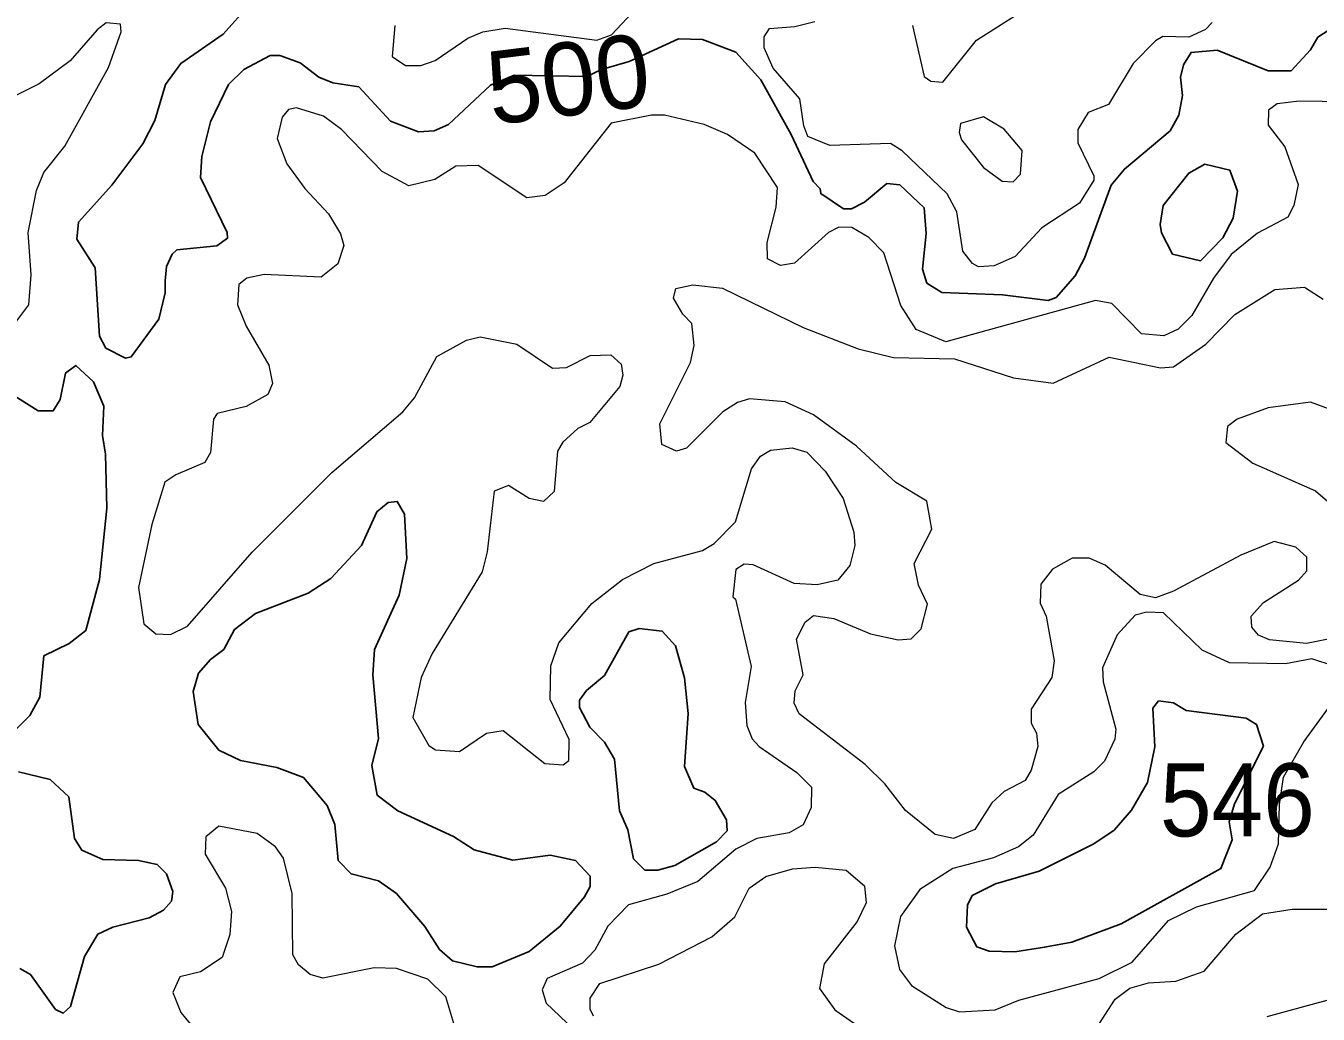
# Model space of a CAD drawing. Extents: x 763.2 to 816.8, y 7896.5 to 7952.7.
# Drawn here: x 791.302 to 794.133, y 7922.705 to 7924.869 of the extents above; entities that cross this region are included whole.
import ezdxf
from ezdxf.enums import TextEntityAlignment as Align

# ---------------------------------------------------------------- set-up
doc = ezdxf.new("R2010")
doc.units = 0
doc.header["$LTSCALE"] = 0.064
doc.layers.add('1', color=7, linetype='Continuous', lineweight=25)
doc.layers.add('2', color=7, linetype='Continuous', lineweight=13)
doc.layers.add('21', color=7, linetype='Continuous')
doc.layers.add('61', color=7, linetype='Continuous')

msp = doc.modelspace()

# ---------------------------------------------------------------- linework, layer by layer
at = {"layer": '1'}
for points in [[(793.5592, 7924.2745), (793.5418, 7924.2676), (793.4422, 7924.2805), (793.3088, 7924.2854), (793.2761, 7924.3058), (793.2665, 7924.3365), (793.2744, 7924.4146), (793.2702, 7924.4705), (793.2167, 7924.521), (793.1886, 7924.5237), (793.1396, 7924.4829), (793.1109, 7924.4684), (793.0939, 7924.4686), (793.0436, 7924.502), (793.0424, 7924.5121), (793.0274, 7924.5287), (792.9791, 7924.6316), (792.9124, 7924.7512), (792.8579, 7924.8117), (792.7848, 7924.8392), (792.7318, 7924.841), (792.6243, 7924.791), (792.5635, 7924.7733), (792.5316, 7924.7582), (792.3721, 7924.761), (792.3204, 7924.7392), (792.2286, 7924.6534), (792.1971, 7924.6392), (792.1624, 7924.6374), (792.1012, 7924.6605), (792.032, 7924.7355), (791.9747, 7924.7447), (791.9441, 7924.7569), (791.9032, 7924.7886), (791.8587, 7924.8045), (791.8375, 7924.8041), (791.7797, 7924.774), (791.7463, 7924.7406), (791.707, 7924.6593), (791.6877, 7924.5829), (791.6847, 7924.5372), (791.7437, 7924.417), (791.7441, 7924.404), (791.7207, 7924.3874), (791.6335, 7924.379), (791.6232, 7924.3692), (791.6105, 7924.3422), (791.6079, 7924.311), (791.608, 7924.2846), (791.5941, 7924.227), (791.5334, 7924.1441), (791.5205, 7924.1412), (791.4774, 7924.1637), (791.4638, 7924.1896), (791.454, 7924.3391), (791.4144, 7924.4023), (791.4177, 7924.4395), (791.491, 7924.5204), (791.5587, 7924.611), (791.5848, 7924.6618), (791.6082, 7924.7407), (791.6418, 7924.7871), (791.7349, 7924.8514), (791.7927, 7924.9154)], [(794.1696, 7924.8684), (794.133, 7924.8445), (794.1164, 7924.8164), (794.074, 7924.7704), (794.0239, 7924.7705), (793.9122, 7924.8161), (793.8549, 7924.811), (793.8386, 7924.7839), (793.8317, 7924.7566), (793.8363, 7924.7169), (793.8278, 7924.6736), (793.8089, 7924.6396)], [(793.8089, 7924.6396), (793.709, 7924.5555), (793.6799, 7924.5202), (793.6216, 7924.3603), (793.6008, 7924.3217), (793.5592, 7924.2745)], [(791.2534, 7923.301), (791.311, 7923.359), (791.3331, 7923.3991), (791.3418, 7923.4894), (791.397, 7923.5163), (791.434, 7923.5452), (791.4636, 7923.6569), (791.4798, 7923.8131), (791.4766, 7923.9315), (791.4701, 7923.9724), (791.4731, 7924.0366), (791.4507, 7924.0893), (791.412, 7924.1254), (791.3894, 7924.1088), (791.3777, 7924.0506), (791.3623, 7924.0261), (791.3298, 7924.0264), (791.2702, 7924.0632)], [(791.2892, 7922.8046), (791.3123, 7922.7914), (791.3677, 7922.7151), (791.384, 7922.7067), (791.4002, 7922.7216), (791.4307, 7922.8311), (791.46, 7922.8797), (791.4931, 7922.8951), (791.5726, 7922.9154), (791.604, 7922.9326), (791.6214, 7922.9525), (791.6241, 7922.9732), (791.6109, 7923.0119), (791.5904, 7923.0328), (791.5489, 7923.0413), (791.4708, 7923.0431), (791.4251, 7923.0638), (791.409, 7923.0894), (791.3964, 7923.1808), (791.3555, 7923.2185), (791.2861, 7923.2356)]]:
    msp.add_lwpolyline(points, dxfattribs=at)
for points in [[(793.7905, 7924.416), (793.7874, 7924.4342), (793.7941, 7924.476), (793.8499, 7924.5467), (793.8854, 7924.5663), (793.9399, 7924.553), (793.9565, 7924.5074), (793.9475, 7924.4481), (793.9249, 7924.405), (793.8759, 7924.3548), (793.8145, 7924.3693)], [(792.2846, 7923.0649), (792.2395, 7923.0939), (792.1176, 7923.1499), (792.0724, 7923.184), (792.0601, 7923.2494), (792.0748, 7923.3085), (792.0623, 7923.4482), (792.0664, 7923.5031), (792.1205, 7923.6225), (792.1372, 7923.7029), (792.1318, 7923.7997), (792.1162, 7923.8277), (792.096, 7923.8255), (792.0713, 7923.8049), (792.038, 7923.7312), (791.9706, 7923.6589), (791.9206, 7923.6267), (791.8054, 7923.582), (791.7596, 7923.5473), (791.736, 7923.5034), (791.7067, 7923.4817), (791.6803, 7923.4515), (791.6689, 7923.4115), (791.6801, 7923.339), (791.7249, 7923.2829), (791.7725, 7923.2602), (791.8521, 7923.2449), (791.911, 7923.2232), (791.9622, 7923.162), (791.9792, 7923.1203), (791.9867, 7923.0409), (792.0148, 7923.0118), (792.0748, 7922.9968), (792.1142, 7922.9691), (792.1767, 7922.8968), (792.2088, 7922.8465), (792.2368, 7922.8217), (792.2909, 7922.8083), (792.3238, 7922.8081), (792.4052, 7922.8419), (792.473, 7922.8973), (792.5264, 7922.9615), (792.5386, 7922.9845), (792.5389, 7923.0071), (792.5062, 7923.0414), (792.4508, 7923.0528), (792.3689, 7923.0417)], [(792.5916, 7923.2632), (792.5699, 7923.3004), (792.5379, 7923.3331), (792.5155, 7923.3767), (792.5154, 7923.3924), (792.5307, 7923.4133), (792.5698, 7923.4465), (792.6235, 7923.542), (792.6459, 7923.5492), (792.6965, 7923.5437), (792.7254, 7923.5113), (792.7454, 7923.4416), (792.7535, 7923.3635), (792.7454, 7923.247), (792.7654, 7923.1995), (792.7896, 7923.1908), (792.8126, 7923.1727), (792.8371, 7923.1302), (792.8388, 7923.1063), (792.8153, 7923.0823), (792.7238, 7923.0301), (792.687, 7923.0203), (792.6585, 7923.0204), (792.6333, 7923.0446), (792.6208, 7923.1087), (792.6026, 7923.15)], [(794.0137, 7923.292), (793.9986, 7923.3392), (793.976, 7923.3528), (793.8444, 7923.37), (793.8168, 7923.3863), (793.7839, 7923.3907), (793.7709, 7923.3748), (793.7757, 7923.2905), (793.7592, 7923.2123), (793.7242, 7923.1513), (793.6863, 7923.1079), (793.6421, 7923.0775), (793.5221, 7923.0177), (793.4265, 7922.9903), (793.3758, 7922.9645), (793.3651, 7922.9437), (793.3633, 7922.8952), (793.3856, 7922.8523), (793.4126, 7922.8428), (793.4692, 7922.8412), (793.5342, 7922.8512), (793.5937, 7922.8626), (793.7019, 7922.9027), (793.9202, 7923.0237), (793.9447, 7923.0867), (793.9385, 7923.1263), (793.9498, 7923.1655)]]:
    msp.add_lwpolyline(points, close=True, dxfattribs=at)
at = {"layer": '2'}
for points in [[(792.1109, 7924.8699), (792.1046, 7924.8021), (792.134, 7924.7821), (792.1675, 7924.7821), (792.1991, 7924.7931), (792.2703, 7924.8426), (792.3038, 7924.8562), (792.3523, 7924.8639), (792.5533, 7924.8376), (792.5856, 7924.8499), (792.6414, 7924.9094)], [(793.2446, 7924.8703), (793.2705, 7924.7586), (793.2847, 7924.748), (793.3111, 7924.7458), (793.3852, 7924.8382), (793.5229, 7924.9252)], [(791.2761, 7924.2145), (791.3088, 7924.2584), (791.3138, 7924.324), (791.3075, 7924.4168), (791.326, 7924.5088), (791.342, 7924.5483), (791.3878, 7924.606), (791.4836, 7924.7783), (791.5111, 7924.8565), (791.5097, 7924.8729), (791.4782, 7924.8758), (791.4584, 7924.8606), (791.3997, 7924.7923), (791.3314, 7924.742), (791.2702, 7924.7115)], [(793.9009, 7924.8763), (793.8869, 7924.8614), (793.8498, 7924.8445), (793.7934, 7924.8458), (793.7769, 7924.8368), (793.7281, 7924.7867), (793.6743, 7924.697), (793.6299, 7924.6795), (793.6068, 7924.642), (793.6067, 7924.6127), (793.6422, 7924.541), (793.642, 7924.531), (793.6107, 7924.4807), (793.5278, 7924.4269), (793.4694, 7924.364), (793.4237, 7924.3433), (793.3891, 7924.3414), (793.3759, 7924.3485), (793.3547, 7924.3755), (793.3418, 7924.4617), (793.3208, 7924.5017), (793.2224, 7924.5956), (793.1962, 7924.6119), (793.0634, 7924.6074), (793.0157, 7924.6268), (793.0064, 7924.6502), (792.9981, 7924.7093), (792.9397, 7924.7764), (792.9195, 7924.8213), (792.9197, 7924.8452), (792.9312, 7924.8636), (792.9868, 7924.8676), (793.0306, 7924.8786)], [(794.1923, 7924.7029), (794.0916, 7924.7045), (794.0439, 7924.6983), (794.0243, 7924.6846), (794.0242, 7924.6521), (794.0601, 7924.6043), (794.0894, 7924.5216), (794.0804, 7924.4758), (794.0666, 7924.4503), (794.0004, 7924.4149), (793.943, 7924.3687), (793.9044, 7924.3167), (793.8567, 7924.2352), (793.8268, 7924.2047), (793.7952, 7924.1904), (793.7467, 7924.1945), (793.6816, 7924.2613), (793.6459, 7924.2674), (793.3174, 7924.177), (793.2525, 7924.2045), (793.2191, 7924.257), (793.1822, 7924.3722), (793.149, 7924.4059), (793.1115, 7924.4279), (793.0833, 7924.4285), (793.0609, 7924.4169), (792.9863, 7924.3495), (792.9554, 7924.3447), (792.9271, 7924.359), (792.9262, 7924.3949), (792.9459, 7924.4719), (792.949, 7924.515), (792.8991, 7924.5902), (792.8394, 7924.6311), (792.7887, 7924.6534), (792.7015, 7924.6734), (792.6731, 7924.6733), (792.5848, 7924.6561), (792.4819, 7924.5253), (792.4403, 7924.4979), (792.3999, 7924.4926), (792.2936, 7924.5632), (792.2447, 7924.5617), (792.1982, 7924.5331), (792.1416, 7924.5192), (792.0827, 7924.5506), (791.9942, 7924.6421), (791.9548, 7924.6716), (791.8951, 7924.6899), (791.8781, 7924.6864), (791.8643, 7924.6694), (791.853, 7924.6222), (791.8741, 7924.5672), (791.9135, 7924.513), (791.9651, 7924.4575), (791.9918, 7924.4134), (791.999, 7924.3883), (791.9857, 7924.3482), (791.9497, 7924.3187), (791.8243, 7924.3247), (791.7868, 7924.317), (791.7693, 7924.3027), (791.7661, 7924.2579), (791.7848, 7924.2113), (791.8347, 7924.1261), (791.843, 7924.0859), (791.8329, 7924.0622), (791.7849, 7924.0357), (791.7212, 7924.0204), (791.7134, 7924.0076), (791.7067, 7923.9345), (791.6948, 7923.9126), (791.6312, 7923.886), (791.6068, 7923.8696), (791.5784, 7923.777), (791.549, 7923.6389), (791.5606, 7923.5596), (791.5872, 7923.538), (791.619, 7923.5365), (791.6569, 7923.5544), (791.7982, 7923.7163), (791.9729, 7923.891), (792.1286, 7924.0238), (792.1541, 7924.0545), (792.2029, 7924.1452)], [(792.7667, 7924.1689), (792.7616, 7924.2175), (792.7413, 7924.2376), (792.7212, 7924.2732), (792.7265, 7924.2938), (792.7635, 7924.302)], [(792.7635, 7924.302), (792.8287, 7924.2944), (793.005, 7924.2083), (793.1256, 7924.1616), (793.2029, 7924.1426), (793.3369, 7924.1398), (793.4659, 7924.098), (793.5526, 7924.0867), (793.6755, 7924.1439), (793.7883, 7924.1199), (793.8163, 7924.1227), (793.8875, 7924.1724), (793.9509, 7924.2369), (794.0381, 7924.292), (794.1033, 7924.2968), (794.1443, 7924.2704)], [(792.2029, 7924.1452), (792.2674, 7924.1812), (792.2974, 7924.1883), (792.3781, 7924.1722), (792.4558, 7924.1194), (792.4868, 7924.1213)], [(794.181, 7923.5311), (794.1081, 7923.5164), (794.0267, 7923.5249), (794.0028, 7923.5349), (793.9884, 7923.5526), (793.9864, 7923.5766), (794.0139, 7923.6065), (794.0903, 7923.6551), (794.1089, 7923.6755), (794.1088, 7923.7058), (794.0843, 7923.7275), (794.0367, 7923.7396), (793.9642, 7923.71), (793.8168, 7923.6315), (793.7767, 7923.6167), (793.7434, 7923.624), (793.6668, 7923.688), (793.6317, 7923.7031), (793.5945, 7923.7031), (793.5512, 7923.6794), (793.5262, 7923.6462), (793.5243, 7923.6045), (793.5373, 7923.5763), (793.5554, 7923.4787), (793.5502, 7923.4421), (793.5046, 7923.3728), (793.5045, 7923.3419), (793.516, 7923.32), (793.5193, 7923.2912), (793.5049, 7923.2392), (793.4916, 7923.2163), (793.4455, 7923.1926), (793.4184, 7923.1673), (793.3812, 7923.1091), (793.3346, 7923.0892), (793.2942, 7923.0984), (793.2291, 7923.1511), (793.1841, 7923.209), (793.1414, 7923.2518), (792.9967, 7923.3623), (792.9855, 7923.3861), (792.9876, 7923.413), (793.0049, 7923.448), (792.9907, 7923.5259), (793.0095, 7923.5633), (793.0277, 7923.5782), (793.0726, 7923.571), (793.1529, 7923.5378), (793.2136, 7923.5245), (793.2416, 7923.5265), (793.2639, 7923.5488), (793.2776, 7923.6028), (793.2577, 7923.6443), (793.2483, 7923.6915), (793.2873, 7923.7672), (793.2759, 7923.8283), (793.2081, 7923.8693), (793.1217, 7923.9486), (793.028, 7924.0176), (792.9656, 7924.0455), (792.8877, 7924.0522), (792.8611, 7924.0441), (792.8292, 7924.0242), (792.7499, 7923.9443), (792.7276, 7923.9378), (792.6958, 7923.9527), (792.6914, 7923.9976), (792.7582, 7924.1321), (792.7667, 7924.1689)], [(792.4868, 7924.1213), (792.5389, 7924.1475), (792.5836, 7924.149), (792.6068, 7924.1281), (792.6103, 7924.1039), (792.6038, 7924.0792), (792.5378, 7924.0008), (792.5116, 7923.9876), (792.479, 7923.9578), (792.4672, 7923.9377), (792.4596, 7923.8494), (792.4363, 7923.8277), (792.4051, 7923.8338), (792.3594, 7923.8627), (792.3282, 7923.8498), (792.3128, 7923.7171), (792.3018, 7923.6732), (792.1928, 7923.4944), (792.1683, 7923.4417), (792.1505, 7923.3548), (792.1851, 7923.293), (792.2, 7923.2837), (792.2521, 7923.28), (792.3118, 7923.3201), (792.348, 7923.3257), (792.4396, 7923.2538), (792.4797, 7923.2508), (792.4922, 7923.2602), (792.4923, 7923.3061), (792.4511, 7923.3939), (792.4526, 7923.4673), (792.4699, 7923.5183), (792.5421, 7923.604), (792.6093, 7923.6568), (792.6783, 7923.6915), (792.7847, 7923.7201), (792.81, 7923.7355), (792.857, 7923.7829), (792.8917, 7923.8992), (792.9115, 7923.9271), (792.9339, 7923.9399), (792.9813, 7923.9452), (793.0132, 7923.9352), (793.0531, 7923.8937), (793.0931, 7923.8343), (793.1161, 7923.7606), (793.1183, 7923.7313), (793.1073, 7923.6872), (793.0815, 7923.6554), (793.0358, 7923.6447), (792.9854, 7923.6479), (792.8954, 7923.6885), (792.8759, 7923.6903), (792.8574, 7923.6788), (792.8508, 7923.619), (792.8571, 7923.6138), (792.8915, 7923.4661), (792.8782, 7923.3872), (792.8821, 7923.3366), (792.8936, 7923.308), (792.9088, 7923.2907), (792.9913, 7923.2342), (793.0238, 7923.2018), (793.023, 7923.1573), (793.0054, 7923.1194), (792.9742, 7923.1016), (792.9038, 7923.0891), (792.8578, 7923.0664), (792.7742, 7922.9953), (792.7066, 7922.9677), (792.6228, 7922.9445), (792.577, 7922.8976), (792.5485, 7922.8449), (792.5219, 7922.8167), (792.4444, 7922.7825), (792.4332, 7922.7582), (792.4423, 7922.729), (792.5025, 7922.6712)], [(794.1644, 7924.0277), (794.1163, 7924.0454), (794.0239, 7924.0324), (793.9556, 7924.0079), (793.9348, 7923.9921), (793.9309, 7923.9569), (793.9903, 7923.9114), (794.1272, 7923.8508), (794.2157, 7923.7749)], [(794.1659, 7923.4676), (794.1193, 7923.4833), (794.0616, 7923.4721), (793.9395, 7923.4742), (793.8794, 7923.5017), (793.7946, 7923.5835), (793.7584, 7923.5854), (793.7326, 7923.5783), (793.6933, 7923.5355), (793.6611, 7923.4635), (793.6621, 7923.4328), (793.6902, 7923.3289), (793.6883, 7923.3071), (793.6653, 7923.2586), (793.642, 7923.2354), (793.564, 7923.186), (793.5087, 7923.0968), (793.4766, 7923.0711), (793.4225, 7923.0474), (793.3332, 7923.0235), (793.2606, 7922.9779), (793.2185, 7922.9183), (793.2056, 7922.8541), (793.2165, 7922.8029), (793.2427, 7922.7678), (793.3183, 7922.7196), (793.3475, 7922.7095), (793.4257, 7922.7144), (793.4777, 7922.7355), (793.6535, 7922.7828), (793.7258, 7922.8189), (793.8054, 7922.9098), (793.8671, 7922.9395), (793.9936, 7922.9754), (794.0279, 7923.0264), (794.0467, 7923.0777), (794.0488, 7923.1637), (794.0571, 7923.2237), (794.102, 7923.3014), (794.1606, 7923.3812)], [(792.2491, 7922.6554), (792.2222, 7922.7427), (792.1831, 7922.7816), (792.1143, 7922.8047), (792.0657, 7922.8061), (791.9533, 7922.7835), (791.9255, 7922.7918), (791.9, 7922.8124), (791.8874, 7922.8343), (791.8857, 7922.9691), (791.8667, 7923.0463), (791.849, 7923.0715), (791.8094, 7923.1006), (791.7249, 7923.1166), (791.6969, 7923.0932), (791.6952, 7923.0554), (791.7399, 7922.9808), (791.7526, 7922.9297), (791.749, 7922.879), (791.7323, 7922.8291), (791.6848, 7922.7971), (791.6401, 7922.7868), (791.6246, 7922.7518), (791.6421, 7922.7082), (791.727, 7922.6056)], [(792.5459, 7922.7001), (792.5386, 7922.7155), (792.5385, 7922.74), (792.5599, 7922.7718), (792.6889, 7922.8145), (792.8049, 7922.8743), (792.8554, 7922.9182), (792.8873, 7922.9809), (792.9233, 7923.0063), (792.9818, 7923.0233), (793.0313, 7923.0265), (793.0996, 7923.02), (793.1394, 7922.9857), (793.143, 7922.9488), (793.1235, 7922.9074), (793.0512, 7922.8146), (793.0413, 7922.7611), (793.0747, 7922.7139), (793.2279, 7922.6079)], [(793.721, 7922.7616), (793.7617, 7922.7735), (793.8215, 7922.7772), (793.8839, 7922.7988), (793.9533, 7922.8801), (794.0112, 7922.9246)], [(794.0112, 7922.9246), (794.0765, 7922.9346), (794.1594, 7922.9348)], [(793.6431, 7922.6674), (793.6887, 7922.7372), (793.721, 7922.7616)], [(794.2489, 7922.7609), (794.0211, 7922.699)]]:
    msp.add_lwpolyline(points, dxfattribs=at)
msp.add_lwpolyline([(793.4459, 7924.6433), (793.4002, 7924.6699), (793.35, 7924.6555), (793.3468, 7924.6359), (793.3523, 7924.6194), (793.4006, 7924.5589), (793.4414, 7924.5288), (793.4651, 7924.5276), (793.4815, 7924.5443), (793.4849, 7924.5966)], close=True, dxfattribs=at)

# ---------------------------------------------------------------- texts
at = {"layer": '21', "width": 0.95}
msp.add_text('546', height=0.16, dxfattribs=at).set_placement((793.7868, 7923.094))
at = {"layer": '61'}
msp.add_text('500', height=0.16, rotation=7.017, dxfattribs=at).set_placement((792.5003, 7924.6737), align=Align.CENTER)

doc.saveas('drawing.dxf')
